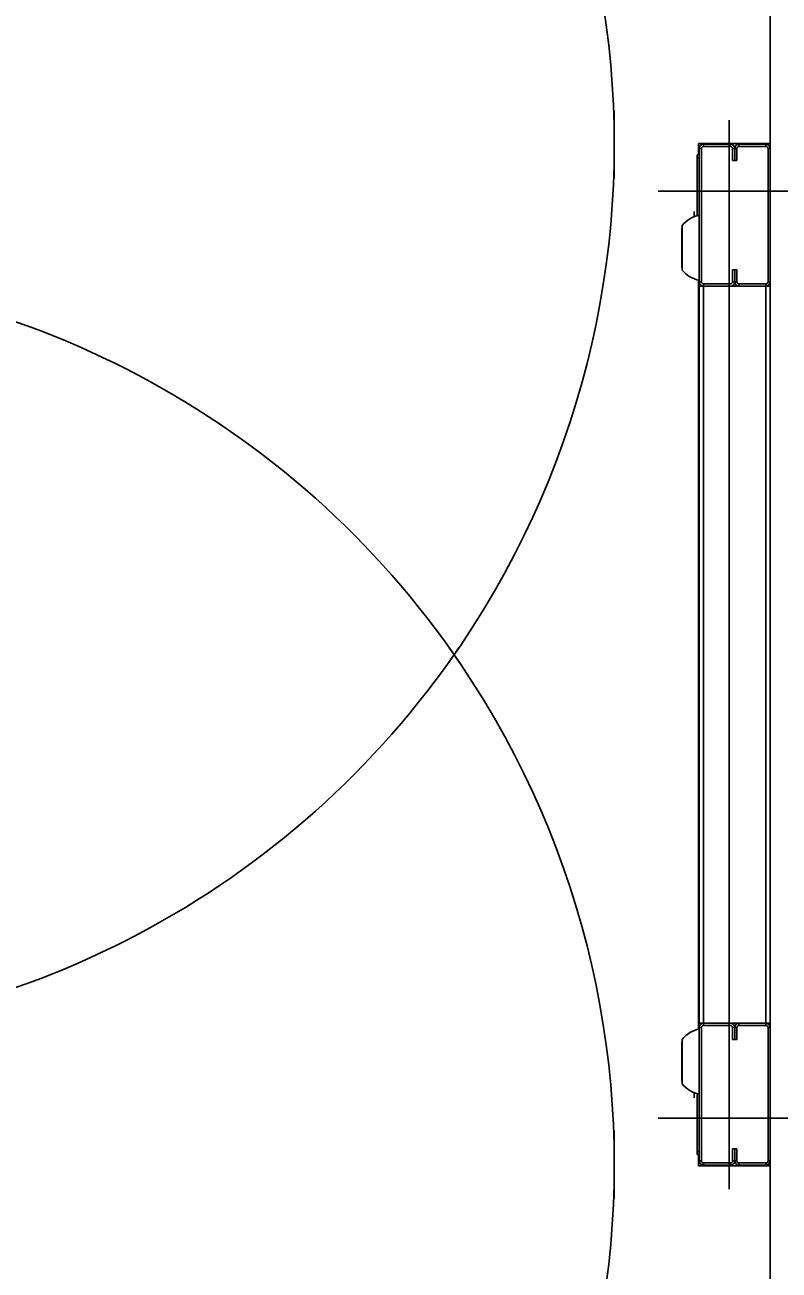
# Model space of a CAD drawing. Extents: x -264222 to -263592, y -1242345 to -1242048.
# Drawn here: x -263794.878 to -263794.373, y -1242206.795 to -1242205.961 of the extents above; entities that cross this region are included whole.
import ezdxf

# ---------------------------------------------------------------- set-up
doc = ezdxf.new("R2010")
doc.units = 0
doc.layers.add('KFA_2D_SITUACIA_DSP', color=7, linetype='Continuous')

msp = doc.modelspace()

# ---------------------------------------------------------------- linework, layer by layer
at = {"layer": 'KFA_2D_SITUACIA_DSP'}
for p, q in [((-263794.3789, -1242205.526), (-263794.3789, -1242206.04016)), ((-263794.4834, -1242206.01769), (-263794.4834, -1242206.06358)), ((-263794.40645, -1242206.02448), (-263794.40645, -1242206.38763)), ((-263794.42688, -1242206.04776), (-263794.42688, -1242206.04016)), ((-263794.42688, -1242206.04016), (-263794.3789, -1242206.04016)), ((-263794.4264, -1242206.04348), (-263794.42498, -1242206.04348)), ((-263794.4264, -1242206.13278), (-263794.4264, -1242206.04348)), ((-263794.42498, -1242206.13278), (-263794.42498, -1242206.04348)), ((-263794.42355, -1242206.04206), (-263794.42355, -1242206.04063)), ((-263794.42355, -1242206.04063), (-263794.4055, -1242206.04063)), ((-263794.42355, -1242206.04206), (-263794.4055, -1242206.04206)), ((-263794.4055, -1242206.04063), (-263794.4055, -1242206.04206)), ((-263794.40408, -1242206.04348), (-263794.40265, -1242206.04348)), ((-263794.40408, -1242206.04348), (-263794.40408, -1242206.05156)), ((-263794.40265, -1242206.04348), (-263794.40123, -1242206.04348)), ((-263794.40265, -1242206.04348), (-263794.40265, -1242206.05156)), ((-263794.40265, -1242206.05156), (-263794.40265, -1242206.04348)), ((-263794.40123, -1242206.05156), (-263794.40123, -1242206.04348)), ((-263794.3998, -1242206.04206), (-263794.3998, -1242206.04063)), ((-263794.3998, -1242206.04063), (-263794.38175, -1242206.04063)), ((-263794.3998, -1242206.04206), (-263794.38175, -1242206.04206)), ((-263794.38175, -1242206.04063), (-263794.38175, -1242206.04206)), ((-263794.38033, -1242206.04348), (-263794.3789, -1242206.04348)), ((-263794.38033, -1242206.04348), (-263794.38033, -1242206.13278)), ((-263794.3789, -1242206.04016), (-263794.3789, -1242206.04348)), ((-263794.3789, -1242206.04348), (-263794.3789, -1242206.13278)), ((-263794.4264, -1242206.04776), (-263794.42783, -1242206.04776)), ((-263794.42783, -1242206.04776), (-263794.42783, -1242206.04966)), ((-263794.4264, -1242206.04966), (-263794.42783, -1242206.04966)), ((-263794.42783, -1242206.04966), (-263794.42783, -1242206.08846)), ((-263794.40408, -1242206.05156), (-263794.40265, -1242206.05156)), ((-263794.40265, -1242206.05156), (-263794.40123, -1242206.05156)), ((-263794.35895, -1242206.07198), (-263794.45395, -1242206.07198)), ((-263794.42973, -1242206.0856), (-263794.42973, -1242206.08874)), ((-263794.42792, -1242206.08552), (-263794.42792, -1242206.08848)), ((-263794.42973, -1242206.08908), (-263794.42973, -1242206.08874)), ((-263794.42933, -1242206.08875), (-263794.42973, -1242206.08874)), ((-263794.42887, -1242206.08875), (-263794.42933, -1242206.08875)), ((-263794.43812, -1242206.09719), (-263794.43799, -1242206.09655)), ((-263794.43812, -1242206.09719), (-263794.43812, -1242206.12277)), ((-263794.43799, -1242206.09655), (-263794.4378, -1242206.09622)), ((-263794.4378, -1242206.1249), (-263794.4378, -1242206.09507)), ((-263794.43799, -1242206.12341), (-263794.43812, -1242206.12277)), ((-263794.4378, -1242206.12374), (-263794.43799, -1242206.12341)), ((-263794.40265, -1242206.12471), (-263794.40408, -1242206.12471)), ((-263794.40408, -1242206.12471), (-263794.40408, -1242206.13278)), ((-263794.40265, -1242206.12471), (-263794.40265, -1242206.13278)), ((-263794.40265, -1242206.13278), (-263794.40265, -1242206.12471)), ((-263794.40123, -1242206.12471), (-263794.40265, -1242206.12471)), ((-263794.40123, -1242206.13278), (-263794.40123, -1242206.12471)), ((-263794.42688, -1242206.38763), (-263794.42688, -1242206.13173)), ((-263794.42498, -1242206.13278), (-263794.4264, -1242206.13278)), ((-263794.4264, -1242206.13563), (-263794.4264, -1242206.38763)), ((-263794.4264, -1242206.13563), (-263794.42355, -1242206.13563)), ((-263794.42355, -1242206.13563), (-263794.42355, -1242206.13421)), ((-263794.4055, -1242206.13421), (-263794.42355, -1242206.13421)), ((-263794.42355, -1242206.13563), (-263794.42355, -1242206.38763)), ((-263794.4055, -1242206.13563), (-263794.42355, -1242206.13563)), ((-263794.42355, -1242206.13563), (-263794.3941, -1242206.13563)), ((-263794.40265, -1242206.13278), (-263794.40408, -1242206.13278)), ((-263794.40123, -1242206.13278), (-263794.40265, -1242206.13278)), ((-263794.38175, -1242206.13421), (-263794.3998, -1242206.13421)), ((-263794.3998, -1242206.13563), (-263794.3998, -1242206.13421)), ((-263794.38175, -1242206.13563), (-263794.3998, -1242206.13563)), ((-263794.38175, -1242206.13563), (-263794.3884, -1242206.13563)), ((-263794.38175, -1242206.13421), (-263794.38175, -1242206.13563)), ((-263794.38175, -1242206.38763), (-263794.38175, -1242206.13563)), ((-263794.3789, -1242206.13563), (-263794.38175, -1242206.13563)), ((-263794.3789, -1242206.13278), (-263794.38033, -1242206.13278)), ((-263794.3789, -1242206.13278), (-263794.3789, -1242206.13563)), ((-263794.3789, -1242206.38763), (-263794.3789, -1242206.13563)), ((-263794.42688, -1242206.37763), (-263794.42688, -1242206.63353)), ((-263794.4264, -1242206.62963), (-263794.4264, -1242206.37763)), ((-263794.42355, -1242206.62963), (-263794.42355, -1242206.37763)), ((-263794.40645, -1242206.74078), (-263794.40645, -1242206.37763)), ((-263794.38175, -1242206.37763), (-263794.38175, -1242206.62963)), ((-263794.3789, -1242206.37763), (-263794.3789, -1242206.62963)), ((-263794.4264, -1242206.62963), (-263794.42355, -1242206.62963)), ((-263794.42498, -1242206.63248), (-263794.4264, -1242206.63248)), ((-263794.4264, -1242206.63248), (-263794.4264, -1242206.72178)), ((-263794.42498, -1242206.63248), (-263794.42498, -1242206.72178)), ((-263794.42355, -1242206.62963), (-263794.42355, -1242206.63106)), ((-263794.4055, -1242206.62963), (-263794.42355, -1242206.62963)), ((-263794.42355, -1242206.62963), (-263794.3941, -1242206.62963)), ((-263794.4055, -1242206.63106), (-263794.42355, -1242206.63106)), ((-263794.40265, -1242206.63248), (-263794.40408, -1242206.63248)), ((-263794.40408, -1242206.64056), (-263794.40408, -1242206.63248)), ((-263794.40265, -1242206.64056), (-263794.40265, -1242206.63248)), ((-263794.40123, -1242206.63248), (-263794.40265, -1242206.63248)), ((-263794.40265, -1242206.63248), (-263794.40265, -1242206.64056)), ((-263794.40123, -1242206.63248), (-263794.40123, -1242206.64056)), ((-263794.3998, -1242206.62963), (-263794.3998, -1242206.63106)), ((-263794.38175, -1242206.62963), (-263794.3998, -1242206.62963)), ((-263794.38175, -1242206.63106), (-263794.3998, -1242206.63106)), ((-263794.38175, -1242206.62963), (-263794.3884, -1242206.62963)), ((-263794.3789, -1242206.62963), (-263794.38175, -1242206.62963)), ((-263794.38175, -1242206.63106), (-263794.38175, -1242206.62963)), ((-263794.3789, -1242206.63248), (-263794.38033, -1242206.63248)), ((-263794.38033, -1242206.72178), (-263794.38033, -1242206.63248)), ((-263794.3789, -1242206.63248), (-263794.3789, -1242206.62963)), ((-263794.3789, -1242206.72178), (-263794.3789, -1242206.63248)), ((-263794.43799, -1242206.64185), (-263794.43812, -1242206.64249)), ((-263794.43812, -1242206.66807), (-263794.43812, -1242206.64249)), ((-263794.4378, -1242206.64152), (-263794.43799, -1242206.64185)), ((-263794.4378, -1242206.64037), (-263794.4378, -1242206.6702)), ((-263794.40265, -1242206.64056), (-263794.40408, -1242206.64056)), ((-263794.40123, -1242206.64056), (-263794.40265, -1242206.64056)), ((-263794.43812, -1242206.66807), (-263794.43799, -1242206.66871)), ((-263794.43799, -1242206.66871), (-263794.4378, -1242206.66904)), ((-263794.42973, -1242206.67618), (-263794.42973, -1242206.67652)), ((-263794.42933, -1242206.67651), (-263794.42973, -1242206.67652)), ((-263794.42973, -1242206.67966), (-263794.42973, -1242206.67652)), ((-263794.42887, -1242206.67651), (-263794.42933, -1242206.67651)), ((-263794.42792, -1242206.67974), (-263794.42792, -1242206.67678)), ((-263794.42783, -1242206.71561), (-263794.42783, -1242206.6768)), ((-263794.35895, -1242206.69328), (-263794.45395, -1242206.69328)), ((-263794.4834, -1242206.74757), (-263794.4834, -1242206.70169)), ((-263794.4264, -1242206.71561), (-263794.42783, -1242206.71561)), ((-263794.42783, -1242206.71751), (-263794.42783, -1242206.71561)), ((-263794.4264, -1242206.71751), (-263794.42783, -1242206.71751)), ((-263794.42688, -1242206.71751), (-263794.42688, -1242206.7251)), ((-263794.40408, -1242206.71371), (-263794.40265, -1242206.71371)), ((-263794.40408, -1242206.72178), (-263794.40408, -1242206.71371)), ((-263794.40265, -1242206.71371), (-263794.40123, -1242206.71371)), ((-263794.40265, -1242206.72178), (-263794.40265, -1242206.71371)), ((-263794.40265, -1242206.71371), (-263794.40265, -1242206.72178)), ((-263794.40123, -1242206.71371), (-263794.40123, -1242206.72178)), ((-263794.42688, -1242206.7251), (-263794.3789, -1242206.7251)), ((-263794.4264, -1242206.72178), (-263794.42498, -1242206.72178)), ((-263794.42355, -1242206.72321), (-263794.42355, -1242206.72463)), ((-263794.42355, -1242206.72321), (-263794.4055, -1242206.72321)), ((-263794.42355, -1242206.72463), (-263794.4055, -1242206.72463)), ((-263794.4055, -1242206.72463), (-263794.4055, -1242206.72321)), ((-263794.40408, -1242206.72178), (-263794.40265, -1242206.72178)), ((-263794.40265, -1242206.72178), (-263794.40123, -1242206.72178)), ((-263794.3998, -1242206.72321), (-263794.3998, -1242206.72463)), ((-263794.3998, -1242206.72321), (-263794.38175, -1242206.72321)), ((-263794.3998, -1242206.72463), (-263794.38175, -1242206.72463)), ((-263794.38175, -1242206.72463), (-263794.38175, -1242206.72321)), ((-263794.38033, -1242206.72178), (-263794.3789, -1242206.72178)), ((-263794.3789, -1242206.7251), (-263794.3789, -1242206.72178)), ((-263794.3789, -1242207.23926), (-263794.3789, -1242206.7251))]:
    msp.add_line(p, q, dxfattribs=at)
for centre, radius, start, end in [((-263795.0819, -1242206.04063), 0.5985, 324.56502, 215.43498), ((-263794.42355, -1242206.04348), 0.00285, 90, 180), ((-263794.42355, -1242206.04348), 0.00143, 90, 180), ((-263794.4055, -1242206.04348), 0.00285, 0, 90), ((-263794.4055, -1242206.04348), 0.00143, 0, 90), ((-263794.3998, -1242206.04348), 0.00285, 90, 180), ((-263794.3998, -1242206.04348), 0.00143, 90, 180), ((-263794.38175, -1242206.04348), 0.00285, 0, 90), ((-263794.38175, -1242206.04348), 0.00143, 0, 90), ((-263794.42792, -1242206.08561), 0.000095, 0, 90), ((-263794.42286, -1242206.1068), 0.019, 100.75587, 141.87121), ((-263795.0819, -1242206.72463), 0.5985, 34.26896, 145.73104), ((-263794.42286, -1242206.11316), 0.019, 218.12879, 259.24413), ((-263794.42355, -1242206.13278), 0.00285, 180, 270), ((-263794.42355, -1242206.13278), 0.00143, 180, 270), ((-263794.4055, -1242206.13278), 0.00143, 270, 0), ((-263794.4055, -1242206.13278), 0.00285, 270, 0), ((-263794.3998, -1242206.13278), 0.00285, 180, 270), ((-263794.3998, -1242206.13278), 0.00143, 180, 270), ((-263794.38175, -1242206.13278), 0.00143, 270, 0), ((-263794.38175, -1242206.13278), 0.00285, 270, 0), ((-263795.0819, -1242206.72463), 0.5985, 144.56502, 35.43498), ((-263795.0819, -1242206.04063), 0.5985, 214.26896, 325.73104), ((-263794.42286, -1242206.6521), 0.019, 100.75587, 141.87121), ((-263794.42355, -1242206.63248), 0.00285, 90, 180), ((-263794.42355, -1242206.63248), 0.00143, 90, 180), ((-263794.4055, -1242206.63248), 0.00285, 0, 90), ((-263794.4055, -1242206.63248), 0.00143, 0, 90), ((-263794.3998, -1242206.63248), 0.00285, 90, 180), ((-263794.3998, -1242206.63248), 0.00143, 90, 180), ((-263794.38175, -1242206.63248), 0.00285, 0, 90), ((-263794.38175, -1242206.63248), 0.00143, 0, 90), ((-263794.42286, -1242206.65846), 0.019, 218.12879, 259.24413), ((-263794.42792, -1242206.67965), 0.000095, 270, 0), ((-263794.42355, -1242206.72178), 0.00285, 180, 270), ((-263794.42355, -1242206.72178), 0.00143, 180, 270), ((-263794.4055, -1242206.72178), 0.00143, 270, 0), ((-263794.4055, -1242206.72178), 0.00285, 270, 0), ((-263794.3998, -1242206.72178), 0.00285, 180, 270), ((-263794.3998, -1242206.72178), 0.00143, 180, 270), ((-263794.38175, -1242206.72178), 0.00285, 270, 0), ((-263794.38175, -1242206.72178), 0.00143, 270, 0)]:
    msp.add_arc(centre, radius, start, end, dxfattribs=at)

doc.saveas('drawing.dxf')
